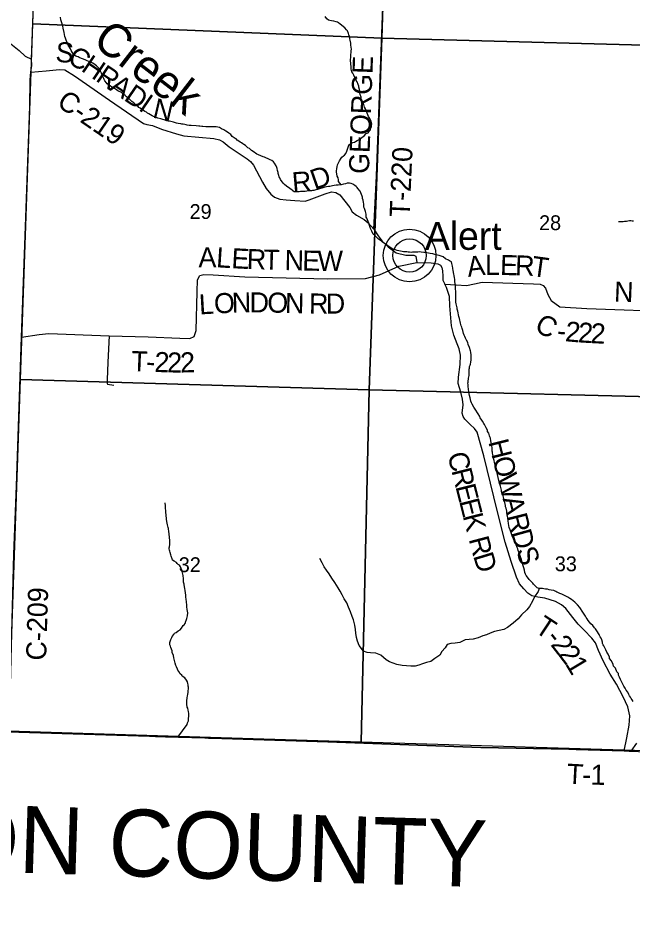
# Model space of a CAD drawing. Extents: x 1310247 to 1552180, y 377264 to 706493.
# Drawn here: x 1319086 to 1328257, y 480623 to 494239 of the extents above; entities that cross this region are included whole.
import ezdxf

# ---------------------------------------------------------------- set-up
doc = ezdxf.new("R2010")
doc.units = 0
for name, color, linetype in [('GM_X_Adjacent_County', 7, 'Continuous'), ('GM_X_Adjacent_County_Text', 7, 'Continuous'), ('GM_X_County', 7, 'Continuous'), ('GM_X_County_Road', 7, 'Continuous'), ('GM_X_County_Road_Text', 7, 'Continuous'), ('GM_X_Minor_River', 7, 'Continuous'), ('GM_X_Minor_River_Text', 7, 'Continuous'), ('GM_X_Section', 7, 'Continuous'), ('GM_X_Section_Text', 7, 'Continuous'), ('GM_X_Township', 7, 'Continuous'), ('GM_X_Township_Road', 7, 'Continuous'), ('GM_X_Township_Road_Text', 7, 'Continuous'), ('GM_X_Township_ROW', 7, 'Continuous'), ('GM_X_Unincorporated', 7, 'Continuous'), ('GM_X_Unincorporated_Location', 7, 'Continuous'), ('GM_X_Unincorporated_Text', 7, 'Continuous')]:
    doc.layers.add(name, color=color, linetype=linetype)

msp = doc.modelspace()

# ---------------------------------------------------------------- linework, layer by layer
at = {"layer": 'GM_X_Adjacent_County'}
msp.add_lwpolyline([(1311930, 473340), (1312230, 481623), (1312308, 483784), (1318929, 483579), (1321046, 483514), (1321136, 483511), (1321869, 483488), (1322123, 483480), (1323707, 483431), (1325989, 483347), (1327303, 483322), (1327412, 483318), (1328130, 483294), (1328206, 483291), (1328343, 483287), (1331950, 483175), (1335615, 483058), (1337392, 483001)], dxfattribs=at)
at = {"layer": 'GM_X_County'}
msp.add_lwpolyline([(1328343, 483287), (1328206, 483291), (1328130, 483294), (1327412, 483318), (1327303, 483322), (1325989, 483347), (1323707, 483431), (1322123, 483480), (1321869, 483488), (1321136, 483511), (1321046, 483514), (1318929, 483579), (1312308, 483784), (1312457, 487779), (1312465, 487995), (1312505, 489074), (1312553, 490360), (1312646, 492848), (1312786, 496599), (1312857, 498496), (1312899, 499617), (1312903, 499725), (1313041, 503396)], dxfattribs=at)
at = {"layer": 'GM_X_County_Road'}
for points in [[(1318929, 483579), (1318972, 484275), (1318990, 485056), (1319021, 486233), (1319060, 487253), (1319135, 489474), (1319260, 492921), (1319262, 493317), (1319276, 493433), (1319289, 493534), (1319284, 493629), (1319396, 496743), (1319475, 499388)], [(1319276, 493433), (1319505, 493455), (1319702, 493475), (1319780, 493468), (1319924, 493381), (1320448, 493014), (1320955, 492669), (1321006, 492652), (1321091, 492639), (1321223, 492583), (1321447, 492512), (1321557, 492480), (1322007, 492443), (1322089, 492423), (1322142, 492394), (1322234, 492318), (1322505, 492139), (1322553, 492100), (1322598, 492044), (1322731, 491788), (1322785, 491695), (1322856, 491609), (1322911, 491565), (1322989, 491535), (1323086, 491524), (1323216, 491516), (1323367, 491505), (1323427, 491526), (1323665, 491616), (1323759, 491644), (1323824, 491635), (1323886, 491600), (1324037, 491412), (1324072, 491349), (1324135, 491296), (1324250, 491233), (1324309, 491182), (1324392, 491086), (1324457, 490989), (1324517, 490911), (1324605, 490823), (1324727, 490733), (1324870, 490701), (1324990, 490698), (1325019, 490685), (1325036, 490591)], [(1325036, 490591), (1325250, 490586), (1325348, 490568), (1325388, 490550), (1325409, 490518), (1325419, 490464), (1325424, 490384), (1325424, 490327), (1325452, 490266), (1325623, 490255), (1325775, 490246), (1325894, 490274), (1326011, 490295), (1326775, 490273), (1326877, 490265), (1326918, 490246), (1326956, 490206), (1326990, 490113), (1327042, 490023), (1327170, 489929), (1327573, 489903), (1328958, 489851)]]:
    msp.add_lwpolyline(points, dxfattribs=at)
at = {"layer": 'GM_X_Minor_River'}
for points in [[(1323905, 491750), (1323866, 491799), (1323865, 491823), (1323860, 491855), (1323847, 491880), (1323840, 491916), (1323836, 491938), (1323837, 491954), (1323840, 491996), (1323845, 492018), (1323853, 492048), (1323860, 492068), (1323879, 492110), (1323905, 492151), (1323917, 492165), (1323938, 492182), (1323954, 492194), (1323973, 492217), (1323990, 492253), (1324003, 492300), (1324014, 492328), (1324027, 492354), (1324045, 492365), (1324078, 492382), (1324102, 492390), (1324119, 492399), (1324143, 492411), (1324172, 492428), (1324215, 492459), (1324247, 492480), (1324280, 492515), (1324307, 492528), (1324326, 492555), (1324342, 492573), (1324345, 492587), (1324356, 492619), (1324360, 492635), (1324365, 492659), (1324354, 492701), (1324333, 492740), (1324314, 492772), (1324295, 492821), (1324286, 492837), (1324273, 492872), (1324267, 492886), (1324256, 492913), (1324243, 492949), (1324228, 492976), (1324226, 492994), (1324205, 493036), (1324202, 493059), (1324189, 493099), (1324186, 493119), (1324181, 493156), (1324177, 493174), (1324170, 493208), (1324167, 493222), (1324161, 493250), (1324146, 493289), (1324131, 493309), (1324129, 493324), (1324116, 493354), (1324099, 493375), (1324095, 493389), (1324080, 493417), (1324066, 493436), (1324059, 493458), (1324056, 493478), (1324054, 493502), (1324050, 493569), (1324047, 493605), (1324049, 493671), (1324052, 493695), (1324055, 493725), (1324057, 493745), (1324058, 493781), (1324057, 493803), (1324050, 493841), (1324049, 493865), (1324040, 493912), (1324037, 493930), (1324030, 493964), (1324022, 493991), (1324017, 494009), (1323998, 494052), (1323986, 494066), (1323959, 494097), (1323941, 494109), (1323908, 494136), (1323892, 494149), (1323867, 494170), (1323853, 494178), (1323831, 494187), (1323795, 494194), (1323763, 494199), (1323738, 494206), (1323718, 494210), (1323692, 494229), (1323665, 494264)], [(1320256, 493528), (1320236, 493542), (1320197, 493568), (1320179, 493576), (1320149, 493589), (1320104, 493608), (1320084, 493617), (1320046, 493632), (1320028, 493639), (1319995, 493654), (1319979, 493660), (1319959, 493669), (1319945, 493673), (1319931, 493682), (1319912, 493698), (1319900, 493715), (1319891, 493731), (1319875, 493758), (1319866, 493784), (1319849, 493807), (1319833, 493835), (1319820, 493862), (1319811, 493886), (1319802, 493912), (1319792, 493939), (1319783, 493967), (1319776, 493997), (1319769, 494026), (1319755, 494090), (1319749, 494120), (1319731, 494185), (1319724, 494213), (1319715, 494254)], [(1322552, 492278), (1322536, 492292), (1322514, 492305), (1322497, 492319), (1322477, 492336), (1322455, 492351), (1322436, 492363), (1322420, 492376), (1322400, 492390), (1322379, 492405), (1322353, 492420), (1322338, 492436), (1322324, 492441), (1322310, 492451), (1322294, 492464), (1322280, 492474), (1322267, 492489), (1322261, 492503), (1322230, 492520), (1322210, 492535), (1322184, 492551), (1322155, 492570), (1322121, 492589), (1322090, 492606), (1322064, 492613), (1322042, 492618), (1322018, 492618), (1321994, 492617), (1321971, 492616), (1321917, 492617), (1321885, 492616), (1321843, 492622), (1321827, 492624), (1321797, 492627), (1321781, 492628), (1321743, 492633), (1321665, 492635), (1321639, 492638), (1321607, 492643), (1321591, 492645), (1321573, 492650), (1321545, 492655), (1321527, 492657), (1321511, 492662), (1321473, 492669), (1321449, 492674), (1321402, 492685), (1321342, 492699), (1321324, 492703), (1321304, 492708), (1321262, 492719), (1321246, 492726), (1321212, 492737), (1321168, 492744), (1321135, 492759), (1321119, 492764), (1321103, 492772), (1321087, 492783), (1321036, 492810), (1321016, 492823), (1320998, 492836), (1320973, 492846), (1320926, 492880), (1320904, 492894), (1320888, 492905), (1320874, 492919), (1320857, 492932), (1320835, 492951), (1320810, 492974), (1320782, 492996), (1320761, 493017), (1320739, 493036), (1320722, 493052), (1320704, 493067), (1320683, 493086), (1320661, 493102), (1320641, 493117), (1320626, 493129), (1320608, 493138), (1320592, 493147), (1320572, 493157), (1320551, 493170), (1320537, 493178), (1320521, 493189), (1320503, 493199), (1320482, 493210), (1320456, 493227), (1320434, 493244), (1320415, 493260), (1320401, 493275), (1320380, 493305), (1320370, 493324), (1320363, 493338), (1320355, 493360), (1320346, 493379), (1320338, 493393), (1320331, 493417), (1320316, 493448), (1320304, 493462), (1320293, 493488), (1320256, 493528)], [(1324383, 491015), (1324365, 491056), (1324357, 491070), (1324344, 491099), (1324338, 491113), (1324327, 491145), (1324316, 491176), (1324309, 491202), (1324299, 491228), (1324290, 491251), (1324280, 491269), (1324281, 491287), (1324278, 491313), (1324267, 491352), (1324263, 491366), (1324254, 491396), (1324245, 491419), (1324245, 491435), (1324242, 491469), (1324239, 491485), (1324232, 491519), (1324226, 491546), (1324223, 491564), (1324217, 491580), (1324210, 491606), (1324201, 491631), (1324187, 491655), (1324156, 491696), (1324143, 491710), (1324131, 491725), (1324110, 491742), (1324094, 491752), (1324078, 491761), (1324056, 491771), (1324030, 491776), (1324014, 491775), (1323996, 491773), (1323968, 491764), (1323939, 491761), (1323905, 491750), (1323863, 491747), (1323831, 491744), (1323800, 491741), (1323776, 491736), (1323734, 491727), (1323716, 491725), (1323687, 491720), (1323647, 491709), (1323615, 491702), (1323596, 491697), (1323580, 491691), (1323550, 491680), (1323526, 491675), (1323511, 491669), (1323497, 491668), (1323479, 491666), (1323461, 491663), (1323431, 491660), (1323391, 491655), (1323370, 491653), (1323334, 491650), (1323298, 491650), (1323278, 491648), (1323246, 491645), (1323230, 491646), (1323216, 491644), (1323202, 491648), (1323182, 491659), (1323176, 491673), (1323137, 491694), (1323088, 491732), (1323060, 491753), (1323041, 491774), (1323002, 491831), (1322989, 491855), (1322981, 491870), (1322974, 491892), (1322967, 491920), (1322965, 491934), (1322962, 491950), (1322956, 491967), (1322951, 491993), (1322947, 492007), (1322936, 492033), (1322911, 492076), (1322896, 492093), (1322870, 492112), (1322846, 492124), (1322824, 492135), (1322807, 492144), (1322793, 492150), (1322759, 492163), (1322741, 492170), (1322707, 492183), (1322672, 492200), (1322648, 492207), (1322628, 492221), (1322613, 492234), (1322591, 492250), (1322569, 492265), (1322552, 492278)], [(1328266, 491206), (1328250, 491208), (1328230, 491211), (1328210, 491212), (1328182, 491206), (1328162, 491205), (1328132, 491202), (1328116, 491200), (1328094, 491199), (1328067, 491200), (1328043, 491199)], [(1325814, 488904), (1325816, 488997), (1325819, 489011), (1325823, 489036), (1325832, 489056), (1325837, 489074), (1325843, 489100), (1325848, 489136), (1325847, 489150), (1325847, 489172), (1325844, 489204), (1325840, 489251), (1325834, 489273), (1325822, 489319), (1325801, 489366), (1325798, 489394), (1325777, 489429), (1325761, 489460), (1325750, 489484), (1325741, 489506), (1325733, 489529), (1325719, 489577), (1325709, 489602), (1325704, 489624), (1325696, 489642), (1325686, 489683), (1325670, 489755), (1325664, 489783), (1325657, 489810), (1325652, 489838), (1325647, 489864), (1325638, 489895), (1325636, 489915), (1325625, 489955), (1325622, 489971), (1325616, 489996), (1325615, 490016), (1325616, 490038), (1325619, 490076), (1325619, 490092), (1325618, 490130), (1325619, 490150), (1325614, 490200), (1325611, 490232), (1325610, 490246), (1325606, 490279), (1325603, 490303), (1325600, 490339), (1325599, 490359), (1325590, 490397), (1325588, 490414), (1325583, 490442), (1325578, 490476), (1325573, 490494), (1325573, 490508), (1325568, 490537), (1325559, 490573), (1325552, 490599), (1325524, 490616), (1325508, 490625), (1325462, 490644), (1325427, 490673), (1325411, 490680), (1325384, 490690), (1325366, 490697), (1325316, 490707), (1325272, 490718), (1325236, 490725), (1325208, 490730), (1325160, 490739), (1325138, 490742), (1325098, 490747), (1325080, 490748), (1325052, 490747), (1325038, 490747), (1325008, 490744), (1324970, 490743), (1324948, 490742), (1324926, 490744), (1324903, 490745), (1324883, 490748), (1324861, 490748), (1324837, 490751), (1324815, 490754), (1324768, 490763), (1324742, 490770), (1324718, 490779), (1324694, 490783), (1324676, 490790), (1324660, 490800), (1324647, 490811), (1324631, 490819), (1324609, 490836), (1324570, 490865), (1324552, 490876), (1324519, 490901), (1324503, 490913), (1324462, 490939), (1324434, 490968), (1324403, 490999), (1324383, 491015)], [(1326766, 485799), (1326712, 485856), (1326686, 485891), (1326667, 485914), (1326658, 485934), (1326648, 485961), (1326641, 485993), (1326630, 486031), (1326619, 486074), (1326608, 486112), (1326598, 486153), (1326583, 486193), (1326560, 486248), (1326547, 486287), (1326544, 486311), (1326533, 486333), (1326514, 486388), (1326491, 486427), (1326476, 486465), (1326459, 486508), (1326442, 486553), (1326426, 486595), (1326415, 486632), (1326409, 486662), (1326402, 486694), (1326396, 486734), (1326391, 486777), (1326384, 486821), (1326379, 486853), (1326377, 486875), (1326369, 486920), (1326359, 486942), (1326360, 486962), (1326349, 487007), (1326336, 487037), (1326335, 487063), (1326318, 487126), (1326299, 487165), (1326298, 487191), (1326282, 487251), (1326269, 487294), (1326258, 487336), (1326250, 487381), (1326239, 487425), (1326228, 487464), (1326221, 487498), (1326214, 487530), (1326205, 487565), (1326196, 487603), (1326187, 487635), (1326179, 487668), (1326172, 487696), (1326169, 487724), (1326164, 487742), (1326162, 487757), (1326160, 487773), (1326161, 487787), (1326159, 487803), (1326160, 487817), (1326155, 487859), (1326151, 487877), (1326144, 487904), (1326141, 487926), (1326134, 487964), (1326122, 487986), (1326121, 488003), (1326108, 488041), (1326091, 488068), (1326089, 488086), (1326070, 488122), (1326061, 488139), (1326043, 488169), (1326034, 488184), (1326015, 488218), (1326003, 488235), (1325982, 488271), (1325973, 488290), (1325948, 488331), (1325907, 488398), (1325884, 488427), (1325861, 488472), (1325852, 488496), (1325843, 488520), (1325837, 488545), (1325830, 488569), (1325821, 488603), (1325818, 488627), (1325816, 488646), (1325809, 488668), (1325805, 488686), (1325804, 488706), (1325803, 488728), (1325799, 488748), (1325800, 488770), (1325798, 488788), (1325799, 488803), (1325801, 488823), (1325806, 488846), (1325806, 488862), (1325811, 488884), (1325814, 488904)], [(1321341, 486342), (1321346, 486380), (1321347, 486424), (1321348, 486442), (1321345, 486476), (1321339, 486541), (1321333, 486569), (1321327, 486617), (1321323, 486632), (1321314, 486670), (1321311, 486698), (1321298, 486751), (1321299, 486771), (1321292, 486807), (1321288, 486873), (1321285, 486930), (1321284, 486958), (1321279, 486998)], [(1321468, 483502), (1321606, 483690), (1321614, 483714), (1321625, 483742), (1321628, 483764), (1321628, 483778), (1321631, 483814), (1321632, 483830), (1321631, 483856), (1321627, 483886), (1321620, 483904), (1321615, 483933), (1321609, 483949), (1321602, 483993), (1321601, 484019), (1321600, 484041), (1321605, 484089), (1321612, 484117), (1321615, 484137), (1321622, 484173), (1321624, 484199), (1321627, 484217), (1321626, 484249), (1321622, 484263), (1321621, 484284), (1321615, 484302), (1321610, 484328), (1321595, 484353), (1321570, 484387), (1321530, 484413), (1321525, 484427), (1321501, 484448), (1321482, 484480), (1321468, 484499), (1321465, 484517), (1321450, 484551), (1321436, 484570), (1321429, 484606), (1321416, 484645), (1321407, 484683), (1321405, 484719), (1321384, 484764), (1321381, 484792), (1321364, 484839), (1321356, 484857), (1321349, 484881), (1321350, 484912), (1321359, 484943), (1321363, 484961), (1321378, 484987), (1321385, 485003), (1321408, 485034), (1321420, 485052), (1321441, 485063), (1321473, 485090), (1321502, 485104), (1321523, 485129), (1321548, 485166), (1321560, 485180), (1321577, 485200), (1321588, 485231), (1321592, 485245), (1321603, 485271), (1321610, 485315), (1321616, 485359), (1321609, 485405), (1321602, 485448), (1321601, 485468), (1321601, 485486), (1321598, 485506), (1321598, 485522), (1321593, 485562), (1321588, 485590), (1321587, 485619), (1321579, 485689), (1321572, 485721), (1321563, 485774), (1321560, 485788), (1321554, 485814), (1321553, 485850), (1321552, 485866), (1321547, 485913), (1321544, 485937), (1321533, 485977), (1321525, 485994), (1321509, 486042), (1321493, 486067), (1321474, 486081), (1321460, 486096), (1321446, 486108), (1321415, 486127), (1321389, 486146), (1321382, 486162), (1321369, 486205), (1321365, 486223), (1321355, 486261), (1321349, 486276), (1321341, 486294), (1321340, 486312), (1321338, 486326), (1321341, 486342)], [(1326196, 485078), (1326131, 485052), (1326072, 485028), (1326019, 485012), (1325950, 484984), (1325875, 484962), (1325817, 484958), (1325756, 484954), (1325675, 484916), (1325608, 484902), (1325542, 484900), (1325485, 484884), (1325458, 484833), (1325406, 484778), (1325376, 484725), (1325304, 484677), (1325242, 484631), (1325178, 484617), (1325119, 484596), (1325066, 484576), (1325010, 484562), (1324945, 484560), (1324881, 484564), (1324815, 484570), (1324738, 484587), (1324682, 484606), (1324626, 484624), (1324575, 484654), (1324495, 484725), (1324424, 484755), (1324344, 484760), (1324292, 484766), (1324240, 484787), (1324175, 484868), (1324149, 484935), (1324132, 484988), (1324125, 485054), (1324120, 485107), (1324108, 485172), (1324091, 485254), (1324070, 485305), (1324046, 485370), (1324017, 485444), (1323988, 485505), (1323952, 485568), (1323922, 485624), (1323890, 485681), (1323863, 485732), (1323812, 485810), (1323768, 485874), (1323726, 485942), (1323689, 485993), (1323651, 486046), (1323620, 486102), (1323588, 486171)], [(1326862, 485723), (1326844, 485674), (1326790, 485594), (1326762, 485532), (1326717, 485453), (1326675, 485402), (1326599, 485327), (1326547, 485268), (1326474, 485204), (1326386, 485140), (1326331, 485106), (1326196, 485078)], [(1328261, 484035), (1328247, 484057), (1328234, 484079), (1328222, 484098), (1328211, 484118), (1328197, 484137), (1328182, 484173), (1328161, 484200), (1328144, 484231), (1328125, 484261), (1328110, 484294), (1328076, 484363), (1328060, 484396), (1328045, 484424), (1328042, 484450), (1328021, 484475), (1328000, 484530), (1327971, 484563), (1327966, 484587), (1327939, 484640), (1327912, 484673), (1327910, 484693), (1327892, 484738), (1327872, 484768), (1327857, 484803), (1327840, 484836), (1327825, 484864), (1327815, 484880), (1327808, 484899), (1327804, 484917), (1327794, 484955), (1327784, 484978), (1327773, 485000), (1327763, 485018), (1327754, 485033), (1327746, 485047), (1327733, 485074), (1327700, 485119), (1327686, 485131), (1327659, 485166), (1327632, 485191), (1327612, 485220), (1327593, 485244), (1327578, 485267), (1327564, 485287), (1327553, 485306), (1327541, 485324), (1327514, 485369), (1327468, 485437), (1327433, 485478), (1327394, 485519), (1327369, 485536), (1327345, 485555), (1327317, 485571), (1327290, 485590), (1327256, 485607), (1327227, 485620), (1327197, 485635), (1327171, 485648), (1327139, 485661), (1327126, 485667), (1327108, 485678), (1327078, 485689), (1327042, 485696), (1327012, 485703), (1326986, 485710), (1326956, 485713), (1326932, 485717), (1326910, 485720), (1326892, 485723), (1326878, 485723), (1326862, 485723), (1326848, 485726), (1326832, 485732), (1326811, 485751), (1326776, 485784), (1326766, 485799)], [(1328234, 483291), (1328317, 483411)]]:
    msp.add_lwpolyline(points, dxfattribs=at)
at = {"layer": 'GM_X_Section'}
for points in [[(1319482, 499385), (1324675, 499185), (1324514, 493943), (1319306, 494155)], [(1324675, 499185), (1329886, 499025), (1329731, 493803), (1324514, 493943)], [(1324514, 493943), (1324323, 488687), (1319122, 488844), (1319306, 494155)], [(1324514, 493943), (1329731, 493803), (1329553, 488557), (1324323, 488687)], [(1319122, 488844), (1324323, 488687), (1324202, 483425), (1322591, 483474), (1318939, 483592)], [(1324323, 488687), (1329553, 488557), (1329417, 483264), (1328122, 483306), (1324202, 483425)]]:
    msp.add_lwpolyline(points, close=True, dxfattribs=at)
at = {"layer": 'GM_X_Township'}
msp.add_lwpolyline([(1328343, 483287), (1328206, 483291), (1328130, 483294), (1327412, 483318), (1327303, 483322), (1325989, 483347), (1323707, 483431), (1322123, 483480), (1321869, 483488), (1321136, 483511), (1321046, 483514), (1318929, 483579), (1312308, 483784), (1312457, 487779), (1312465, 487995), (1312505, 489074), (1312553, 490360), (1312646, 492848), (1312786, 496599), (1312857, 498496), (1312899, 499617), (1312903, 499725), (1313041, 503396)], dxfattribs=at)
at = {"layer": 'GM_X_Township_Road'}
for points in [[(1324392, 491086), (1324431, 491885), (1324535, 494678), (1324684, 498937), (1324687, 499345), (1324698, 499471), (1324728, 499562), (1324826, 499761), (1324814, 499882)], [(1312786, 496599), (1313653, 496382), (1314753, 496117), (1315498, 495909), (1316028, 495745), (1316151, 495699), (1316259, 495627), (1316406, 495511), (1316769, 495331), (1316905, 495263), (1317082, 495218), (1317191, 495171), (1317366, 495027), (1317565, 494900), (1317751, 494797), (1317812, 494746), (1317917, 494615), (1318048, 494491), (1318177, 494416), (1318552, 494164), (1318828, 493976), (1319100, 493759), (1319187, 493674), (1319284, 493629)], [(1319135, 489474), (1319396, 489513), (1319541, 489532), (1320441, 489497), (1321025, 489479), (1321497, 489458), (1321648, 489453), (1321712, 489483), (1321741, 489574), (1321758, 490154), (1321762, 490333), (1321795, 490394), (1321857, 490412), (1321997, 490405), (1322467, 490376), (1323701, 490345), (1324267, 490350), (1324479, 490405), (1324764, 490535), (1325036, 490591)], [(1328130, 483294), (1328170, 483488), (1328205, 483681), (1328213, 483818), (1328185, 483951), (1328116, 484102), (1328013, 484291), (1327922, 484439), (1327814, 484640), (1327748, 484796), (1327700, 484908), (1327644, 484979), (1327533, 485098), (1327441, 485188), (1327363, 485287), (1327258, 485424), (1327193, 485478), (1327103, 485527), (1326943, 485577), (1326839, 485590), (1326753, 485613), (1326693, 485653), (1326632, 485715), (1326569, 485789), (1326520, 485888), (1326443, 486124), (1326353, 486413), (1326235, 486885), (1326033, 487704), (1325936, 488056), (1325895, 488110), (1325829, 488171), (1325752, 488252), (1325724, 488292), (1325713, 488340), (1325725, 488464), (1325716, 488548), (1325690, 488653), (1325653, 488784), (1325655, 488879), (1325683, 489065), (1325688, 489208), (1325666, 489302), (1325636, 489373), (1325587, 489504), (1325552, 489646), (1325528, 489943), (1325523, 490084), (1325476, 490219), (1325452, 490266)], [(1320441, 489497), (1320425, 489101), (1320414, 488840), (1320413, 488798), (1320413, 488783), (1320419, 488771), (1320511, 488759)], [(1321284, 483506), (1321869, 483488), (1321925, 483486)], [(1321925, 483486), (1322123, 483480)], [(1327303, 483322), (1327412, 483318), (1328130, 483294)]]:
    msp.add_lwpolyline(points, dxfattribs=at)
at = {"layer": 'GM_X_Township_ROW'}
for points in [[(1321136, 483511), (1321284, 483506)], [(1322123, 483480), (1323707, 483431)], [(1323707, 483431), (1325989, 483347)]]:
    msp.add_lwpolyline(points, dxfattribs=at)
at = {"layer": 'GM_X_Unincorporated'}
for radius in [393, 249]:
    msp.add_circle((1324927, 490695), radius, dxfattribs=at)
at = {"layer": 'GM_X_Unincorporated_Location'}
msp.add_line((1324927, 490695), (1324927, 490695), dxfattribs=at)

# ---------------------------------------------------------------- texts
at = {"layer": 'GM_X_Adjacent_County_Text'}
msp.add_text('HAMILTON COUNTY', height=1000, rotation=358.2048, dxfattribs=at).set_placement((1313143, 481662))
at = {"layer": 'GM_X_County_Road_Text'}
for s, rotation, p in [('S', 355.7936, (1319635, 493589)), ('C', 329.2199, (1319802, 493585)), ('H', 325.7771, (1320010, 493461)), ('R', 325.5729, (1320228, 493313)), ('A', 325.5729, (1320431, 493174)), ('D', 325.5787, (1320649, 493024)), ('C-219', 325.5526, (1319645, 492939)), ('I', 325.6668, (1320867, 492875)), ('N', 346.9296, (1321079, 492757)), ('R', 4.9708, (1323185, 491636)), ('D', 19.3263, (1323509, 491674)), ('A', 7.1015, (1325800, 490374)), ('L', 359.8371, (1326052, 490406)), ('E', 358.367, (1326274, 490405)), ('R', 358.1712, (1326498, 490399)), ('T', 352.0916, (1326736, 490392)), ('N', 357.7099, (1327974, 490008)), ('C', 331.933, (1326774, 489579)), ('2', 354.883, (1327241, 489415)), ('2', 356.5521, (1327434, 489398)), ('2', 357.0283, (1327622, 489387)), ('-', 355.232, (1327119, 489426)), ('C-209', 88.3474, (1319502, 484642))]:
    msp.add_text(s, height=300, rotation=rotation, dxfattribs=at).set_placement(p)
at = {"layer": 'GM_X_Minor_River_Text'}
msp.add_text('Creek', height=500, rotation=322.2933, dxfattribs=at).set_placement((1320173, 493859))
at = {"layer": 'GM_X_Section_Text'}
for s, p in [('29', (1321643, 491241)), ('28', (1326859, 491074)), ('32', (1321482, 485966)), ('33', (1327094, 485979))]:
    msp.add_text(s, height=221, rotation=0, dxfattribs=at).set_placement(p)
at = {"layer": 'GM_X_Township_Road_Text'}
for s, rotation, p in [('GEORGE', 87.9667, (1324319, 491910)), ('T-220', 87.4738, (1324926, 491262)), ('A', 0.6867, (1321776, 490517)), ('L', 356.3075, (1322034, 490520)), ('E', 356.9503, (1322262, 490506)), ('R', 358.119, (1322492, 490494)), ('T', 358.5684, (1322741, 490485)), ('N', 358.5701, (1323058, 490477)), ('E', 358.6586, (1323322, 490471)), ('W', 359.8409, (1323553, 490466)), ('L', 3.1966, (1321791, 489814)), ('O', 2.7276, (1322014, 489827)), ('N', 1.2714, (1322276, 489839)), ('D', 359.7833, (1322538, 489845)), ('O', 358.6703, (1322800, 489844)), ('N', 358.5901, (1323064, 489838)), ('R', 359.2462, (1323424, 489829)), ('D', 0.405, (1323677, 489826)), ('T', 357.728, (1320767, 488970)), ('2', 357.9989, (1321115, 488956)), ('2', 358.8899, (1321305, 488949)), ('2', 1.6949, (1321506, 488946)), ('-', 357.765, (1320991, 488961)), ('H', 284.1167, (1326100, 487912)), ('C', 284.1191, (1325489, 487722)), ('O', 284.1164, (1326164, 487656)), ('R', 284.1194, (1325549, 487483)), ('W', 284.1168, (1326229, 487400)), ('E', 284.1189, (1325609, 487244)), ('E', 284.1264, (1325664, 487026)), ('A', 284.1164, (1326313, 487063)), ('K', 284.1936, (1325718, 486808)), ('R', 284.1937, (1326378, 486807)), ('R', 284.7666, (1325807, 486459)), ('D', 285.5412, (1326440, 486561)), ('D', 286.9397, (1325873, 486209)), ('S', 287.63, (1326514, 486295)), ('T', 326.6879, (1326777, 485083)), ('-', 308.051, (1326945, 484977)), ('2', 308.0756, (1327021, 484880)), ('2', 307.4507, (1327135, 484735)), ('1', 300.9493, (1327242, 484596)), ('T', 357.0159, (1327267, 482806)), ('1', 358.7953, (1327625, 482791)), ('-', 358.6202, (1327501, 482794))]:
    msp.add_text(s, height=300, rotation=rotation, dxfattribs=at).set_placement(p)
at = {"layer": 'GM_X_Unincorporated_Text'}
msp.add_text('Alert', height=417, rotation=0, dxfattribs=at).set_placement((1325154, 490779))

doc.saveas('drawing.dxf')
